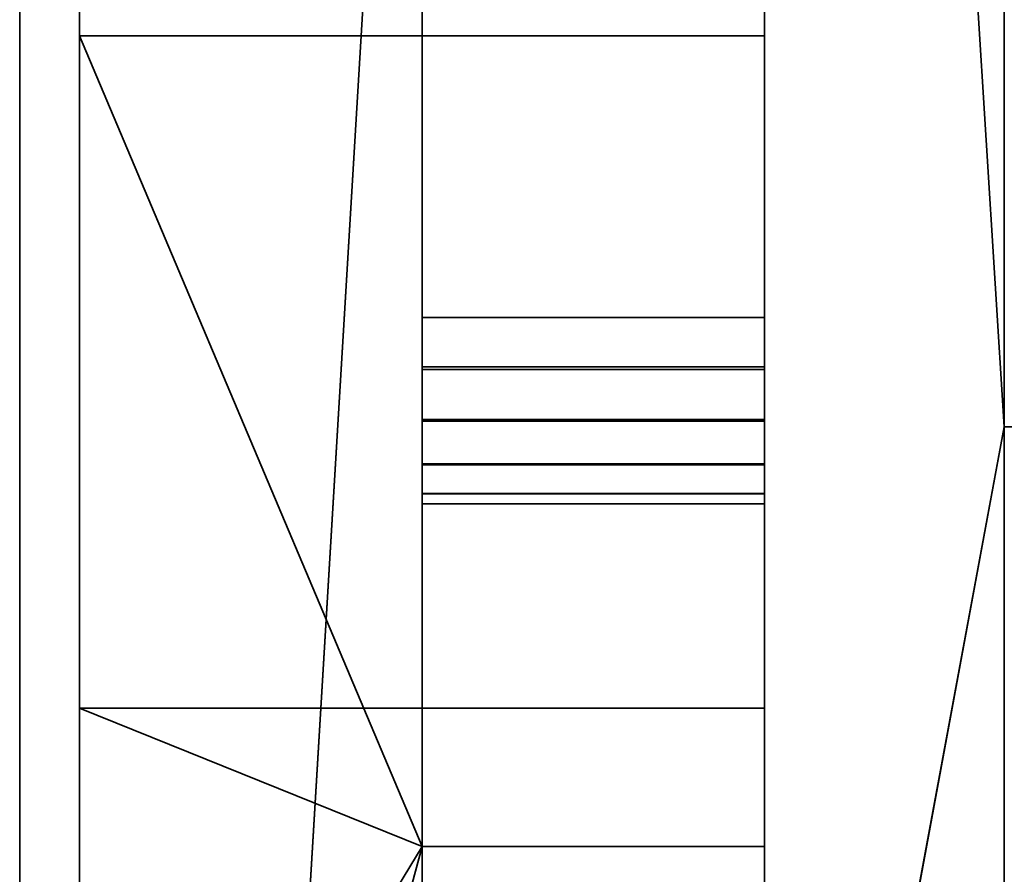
# Model space of a CAD drawing. Header units: millimetres. Extents: x -490 to 6690, y -115 to 132.
# Tile 455 of 656: x 2576.75 to 2582.5, y 18.39 to 23.38. Entities that reach past the tile are written whole.
import ezdxf

# ---------------------------------------------------------------- set-up
doc = ezdxf.new("R2010")
doc.units = ezdxf.units.MM
doc.layers.add('151', color=7, linetype='Continuous', true_color=0xffffff)

# ---------------------------------------------------------------- blocks, each defined once
blk = doc.blocks.new('UG_SURFACE_003')
at = {"layer": '151', "color": 252, "linetype": 'Continuous', "lineweight": 35}
for points in [[(3589.9999, -6.2, 2201.9999), (3589.9999, 113.2, 2201.9999), (2410.0001, 113.2, 2201.9999), (2410.0001, -6.2, 2201.9999)], [(2559.9999, -6.2, 2052), (2559.9999, 113.2, 2052), (3440.0001, 113.2, 2052), (3440.0001, -6.2, 2052)]]:
    blk.add_3dface(points, dxfattribs=at)
blk = doc.blocks.new('UG_SURFACE_177')
at = {"layer": '151', "color": 46, "linetype": 'Continuous', "lineweight": 35}
for points in [[(2579.0999, 34.4568, 1167.6), (2579.0999, 18.55, 1167.6), (2579.0999, 27.7302, 1165.4453), (2579.0999, 28.7698, 1165.4453)], [(2579.0999, 29.2668, 1160.7162), (2579.0999, 28.25, 1160.5), (2579.0999, 18.55, 1158.4001), (2579.0999, 34.4568, 1158.4001)], [(2579.0999, 34.4568, 1167.6), (2581.1, 34.4568, 1167.6), (2581.1, 18.55, 1167.6), (2579.0999, 18.55, 1167.6)], [(2579.0999, 18.55, 1158.4001), (2581.1, 18.55, 1158.4001), (2581.1, 34.4568, 1158.4001), (2579.0999, 34.4568, 1158.4001)], [(2581.1, 18.55, 1167.6), (2581.1, 34.4568, 1167.6), (2581.1, 30.4993, 1169.6), (2581.1, 21.35, 1169.6)], [(2581.1, 21.35, 1156.4), (2581.1, 30.4993, 1156.4), (2581.1, 34.4568, 1158.4001), (2581.1, 18.55, 1158.4001)], [(2579.0999, 31.2191, 1170.7493), (2579.0999, 20.55, 1170.4), (2579.0999, 21.35, 1169.6), (2579.0999, 30.4993, 1169.6)], [(2579.0999, 31.2191, 1170.7493), (2579.0999, 27.2654, 1176.065), (2579.0999, 20.55, 1178.8143), (2579.0999, 20.55, 1170.4)], [(2579.0999, 30.4993, 1156.4), (2579.0999, 21.35, 1156.4), (2579.0999, 20.55, 1155.6), (2579.0999, 31.2191, 1155.2508)], [(2579.0999, 20.55, 1155.6), (2579.0999, 20.55, 1147.1857), (2579.0999, 27.2654, 1149.935), (2579.0999, 31.2191, 1155.2508)], [(2579.0999, 21.35, 1169.6), (2581.1, 21.35, 1169.6), (2581.1, 30.4993, 1169.6), (2579.0999, 30.4993, 1169.6)], [(2579.0999, 30.4993, 1156.4), (2581.1, 30.4993, 1156.4), (2581.1, 21.35, 1156.4), (2579.0999, 21.35, 1156.4)], [(2577.1, 29.9271, 1149.7847), (2577.1, 23.283, 1144.9574), (2577.1, 27.3664, 1158.8429), (2577.1, 28.25, 1158.7501)], [(2581.1, 23.283, 1144.9574), (2577.1, 23.283, 1144.9574), (2577.1, 29.9271, 1149.7847), (2581.1, 29.9271, 1149.7847)], [(2581.1, 27.2654, 1149.935), (2581.1, 21.6379, 1146.4393), (2581.1, 23.283, 1144.9574), (2581.1, 29.9271, 1149.7847)], [(2577.1, 19.3563, 1182.3184), (2577.1, 26.8588, 1178.9781), (2577.1, 28.25, 1167.25), (2577.1, 26.5214, 1166.8825)], [(2579.0999, 18.55, 1158.4001), (2579.0999, 28.25, 1160.5), (2579.0999, 27.2332, 1160.7162)], [(2579.0999, 18.55, 1167.6), (2579.0999, 26.7805, 1165.0225), (2579.0999, 27.7302, 1165.4453)], [(2577.1, 23.283, 1144.9574), (2577.1, 15.25, 1143.25), (2577.1, 25.7519, 1159.5616), (2577.1, 27.3664, 1158.8429)], [(2579.0999, 20.55, 1178.8143), (2579.0999, 27.2654, 1176.065), (2579.0999, 21.6379, 1179.5607)], [(2579.0999, 27.2654, 1176.065), (2581.1, 27.2654, 1176.065), (2581.1, 21.6379, 1179.5607), (2579.0999, 21.6379, 1179.5607)], [(2579.0999, 21.6379, 1146.4393), (2579.0999, 27.2654, 1149.935), (2579.0999, 20.55, 1147.1857)], [(2579.0999, 21.6379, 1146.4393), (2581.1, 21.6379, 1146.4393), (2581.1, 27.2654, 1149.935), (2579.0999, 27.2654, 1149.935)], [(2581.1, 26.8588, 1178.9781), (2581.1, 19.3563, 1182.3184), (2581.1, 21.6379, 1179.5607), (2581.1, 27.2654, 1176.065)], [(2579.0999, 27.2332, 1160.7162), (2579.0999, 26.3921, 1161.3271), (2579.0999, 18.55, 1158.4001)], [(2581.1, 26.8588, 1178.9781), (2577.1, 26.8588, 1178.9781), (2577.1, 19.3563, 1182.3184), (2581.1, 19.3563, 1182.3184)], [(2579.0999, 26.0849, 1164.25), (2579.0999, 26.7805, 1165.0225), (2579.0999, 18.55, 1167.6)], [(2577.1, 11.1437, 1182.3184), (2577.1, 19.3563, 1182.3184), (2577.1, 26.5214, 1166.8825), (2577.1, 25.0916, 1165.8438)], [(2579.0999, 7.25, 1158.4001), (2579.0999, 18.55, 1158.4001), (2579.0999, 26.3921, 1161.3271), (2579.0999, 25.8724, 1162.2275)], [(2579.0999, 18.55, 1167.6), (2579.0999, 7.25, 1158.4001), (2579.0999, 25.7637, 1163.2613), (2579.0999, 26.0849, 1164.25)], [(2579.0999, 7.25, 1158.4001), (2579.0999, 25.8724, 1162.2275), (2579.0999, 25.7637, 1163.2613)], [(2577.1, 24.5694, 1160.875), (2577.1, 25.7519, 1159.5616), (2577.1, 15.25, 1143.25), (2577.1, 7.217, 1144.9574)], [(2577.1, 3.6412, 1178.9781), (2577.1, 11.1437, 1182.3184), (2577.1, 25.0916, 1165.8438), (2577.1, 24.208, 1164.3133)], [(2577.1, 0.5729, 1149.7847), (2577.1, -3.5334, 1156.8969), (2577.1, 24.0233, 1162.5557), (2577.1, 24.5694, 1160.875)], [(2577.1, 7.217, 1144.9574), (2577.1, 0.5729, 1149.7847), (2577.1, 24.5694, 1160.875)], [(2577.1, 24.208, 1164.3133), (2577.1, -1.854, 1172.875), (2577.1, 3.6412, 1178.9781)], [(2577.1, -4.3918, 1165.0645), (2577.1, -1.854, 1172.875), (2577.1, 24.208, 1164.3133), (2577.1, 24.0233, 1162.5557)], [(2577.1, 24.0233, 1162.5557), (2577.1, -3.5334, 1156.8969), (2577.1, -4.3918, 1165.0645)], [(2577.1, 15.25, 1143.25), (2577.1, 23.283, 1144.9574), (2579.0999, 18.55, 1143.5276)], [(2577.1, 23.283, 1144.9574), (2581.1, 23.283, 1144.9574), (2581.1, 18.55, 1143.5276), (2579.0999, 18.55, 1143.5276)], [(2581.1, 21.6379, 1146.4393), (2581.1, 21.3343, 1146.3858), (2581.1, 18.55, 1143.5276), (2581.1, 23.283, 1144.9574)], [(2579.0999, 20.55, 1178.8143), (2579.0999, 21.6379, 1179.5607), (2579.0999, 21.3343, 1179.6142), (2579.0999, 21.033, 1179.5489)], [(2579.0999, 21.6379, 1179.5607), (2581.1, 21.6379, 1179.5607), (2581.1, 21.3343, 1179.6142), (2579.0999, 21.3343, 1179.6142)], [(2579.0999, 21.033, 1146.4511), (2579.0999, 21.3343, 1146.3858), (2579.0999, 21.6379, 1146.4393), (2579.0999, 20.55, 1147.1857)], [(2579.0999, 21.3343, 1146.3858), (2581.1, 21.3343, 1146.3858), (2581.1, 21.6379, 1146.4393), (2579.0999, 21.6379, 1146.4393)], [(2581.1, 19.3563, 1182.3184), (2581.1, 21.3343, 1179.6142), (2581.1, 21.6379, 1179.5607)], [(2579.0999, 21.0439, 1169.6609), (2579.0999, 21.35, 1169.6), (2579.0999, 20.55, 1170.4)], [(2579.0999, 21.0439, 1169.6609), (2581.1, 21.0439, 1169.6609), (2581.1, 21.35, 1169.6), (2579.0999, 21.35, 1169.6)], [(2579.0999, 20.55, 1155.6), (2579.0999, 21.35, 1156.4), (2579.0999, 21.0439, 1156.339)], [(2579.0999, 21.35, 1156.4), (2581.1, 21.35, 1156.4), (2581.1, 21.0439, 1156.339), (2579.0999, 21.0439, 1156.339)], [(2579.0999, 21.3343, 1179.6142), (2581.1, 21.3343, 1179.6142), (2581.1, 21.033, 1179.5489), (2579.0999, 21.033, 1179.5489)], [(2579.0999, 21.033, 1146.4511), (2581.1, 21.033, 1146.4511), (2581.1, 21.3343, 1146.3858), (2579.0999, 21.3343, 1146.3858)], [(2581.1, 21.35, 1169.6), (2581.1, 21.0439, 1169.6609), (2581.1, 18.55, 1167.6)], [(2581.1, 18.55, 1158.4001), (2581.1, 21.0439, 1156.339), (2581.1, 21.35, 1156.4)], [(2581.1, 21.033, 1179.5489), (2581.1, 21.3343, 1179.6142), (2581.1, 19.3563, 1182.3184)], [(2581.1, 18.55, 1143.5276), (2581.1, 21.3343, 1146.3858), (2581.1, 21.033, 1146.4511)], [(2579.0999, 20.55, 1170.4), (2579.0999, 20.6109, 1170.0939), (2579.0999, 20.7843, 1169.8343), (2579.0999, 21.0439, 1169.6609)], [(2579.0999, 20.7843, 1169.8343), (2581.1, 20.7843, 1169.8343), (2581.1, 21.0439, 1169.6609), (2579.0999, 21.0439, 1169.6609)], [(2579.0999, 21.0439, 1156.339), (2579.0999, 20.7843, 1156.1657), (2579.0999, 20.6109, 1155.9062), (2579.0999, 20.55, 1155.6)], [(2579.0999, 21.0439, 1156.339), (2581.1, 21.0439, 1156.339), (2581.1, 20.7843, 1156.1657), (2579.0999, 20.7843, 1156.1657)], [(2579.0999, 21.033, 1179.5489), (2579.0999, 20.7788, 1179.3745), (2579.0999, 20.6094, 1179.1168), (2579.0999, 20.55, 1178.8143)], [(2579.0999, 21.033, 1179.5489), (2581.1, 21.033, 1179.5489), (2581.1, 20.7788, 1179.3745), (2579.0999, 20.7788, 1179.3745)], [(2579.0999, 20.55, 1147.1857), (2579.0999, 20.6094, 1146.8831), (2579.0999, 20.7788, 1146.6256), (2579.0999, 21.033, 1146.4511)], [(2579.0999, 20.7788, 1146.6256), (2581.1, 20.7788, 1146.6256), (2581.1, 21.033, 1146.4511), (2579.0999, 21.033, 1146.4511)], [(2581.1, 21.0439, 1169.6609), (2581.1, 20.7843, 1169.8343), (2581.1, 18.55, 1167.6)], [(2581.1, 18.55, 1158.4001), (2581.1, 20.7843, 1156.1657), (2581.1, 21.0439, 1156.339)], [(2581.1, 19.3563, 1182.3184), (2581.1, 18.55, 1182.4723), (2581.1, 20.7788, 1179.3745), (2581.1, 21.033, 1179.5489)], [(2581.1, 21.033, 1146.4511), (2581.1, 20.7788, 1146.6256), (2581.1, 18.55, 1143.5276)], [(2579.0999, 20.6109, 1170.0939), (2581.1, 20.6109, 1170.0939), (2581.1, 20.7843, 1169.8343), (2579.0999, 20.7843, 1169.8343)], [(2579.0999, 20.7843, 1156.1657), (2581.1, 20.7843, 1156.1657), (2581.1, 20.6109, 1155.9062), (2579.0999, 20.6109, 1155.9062)], [(2579.0999, 20.7788, 1179.3745), (2581.1, 20.7788, 1179.3745), (2581.1, 20.6094, 1179.1168), (2579.0999, 20.6094, 1179.1168)], [(2579.0999, 20.6094, 1146.8831), (2581.1, 20.6094, 1146.8831), (2581.1, 20.7788, 1146.6256), (2579.0999, 20.7788, 1146.6256)], [(2581.1, 18.55, 1167.6), (2581.1, 20.7843, 1169.8343), (2581.1, 20.6109, 1170.0939)], [(2581.1, 20.6109, 1155.9062), (2581.1, 20.7843, 1156.1657), (2581.1, 18.55, 1158.4001)], [(2581.1, 18.55, 1182.4723), (2581.1, 20.6094, 1179.1168), (2581.1, 20.7788, 1179.3745)], [(2581.1, 20.7788, 1146.6256), (2581.1, 20.6094, 1146.8831), (2581.1, 18.55, 1143.5276)], [(2579.0999, 20.55, 1170.4), (2581.1, 20.55, 1170.4), (2581.1, 20.6109, 1170.0939), (2579.0999, 20.6109, 1170.0939)], [(2579.0999, 20.6109, 1155.9062), (2581.1, 20.6109, 1155.9062), (2581.1, 20.55, 1155.6), (2579.0999, 20.55, 1155.6)], [(2579.0999, 20.6094, 1179.1168), (2581.1, 20.6094, 1179.1168), (2581.1, 20.55, 1178.8143), (2579.0999, 20.55, 1178.8143)], [(2579.0999, 20.55, 1147.1857), (2581.1, 20.55, 1147.1857), (2581.1, 20.6094, 1146.8831), (2579.0999, 20.6094, 1146.8831)], [(2581.1, 18.55, 1167.6), (2581.1, 20.6109, 1170.0939), (2581.1, 20.55, 1170.4)], [(2581.1, 20.55, 1155.6), (2581.1, 20.6109, 1155.9062), (2581.1, 18.55, 1158.4001)], [(2581.1, 20.55, 1178.8143), (2581.1, 20.6094, 1179.1168), (2581.1, 18.55, 1182.4723)], [(2581.1, 18.55, 1143.5276), (2581.1, 20.6094, 1146.8831), (2581.1, 20.55, 1147.1857)], [(2579.0999, 20.55, 1178.8143), (2581.1, 20.55, 1178.8143), (2581.1, 20.55, 1170.4), (2579.0999, 20.55, 1170.4)], [(2579.0999, 20.55, 1155.6), (2581.1, 20.55, 1155.6), (2581.1, 20.55, 1147.1857), (2579.0999, 20.55, 1147.1857)], [(2581.1, 18.55, 1182.4723), (2581.1, 18.55, 1167.6), (2581.1, 20.55, 1170.4), (2581.1, 20.55, 1178.8143)], [(2581.1, 20.55, 1147.1857), (2581.1, 20.55, 1155.6), (2581.1, 18.55, 1158.4001), (2581.1, 18.55, 1143.5276)], [(2579.0999, 18.55, 1182.4723), (2577.1, 19.3563, 1182.3184), (2577.1, 11.1437, 1182.3184)], [(2579.0999, 18.55, 1182.4723), (2581.1, 18.55, 1182.4723), (2581.1, 19.3563, 1182.3184), (2577.1, 19.3563, 1182.3184)], [(2577.1, 11.1437, 1182.3184), (2579.0999, 11.1437, 1182.3184), (2579.0999, 18.55, 1182.4723)], [(2579.0999, 18.55, 1143.5276), (2579.0999, 15.25, 1143.25), (2577.1, 15.25, 1143.25)], [(2579.0999, 7.25, 1158.4001), (2579.0999, 18.55, 1167.6), (2579.0999, 7.25, 1167.6)], [(2579.0999, 18.55, 1167.6), (2579.0999, 18.55, 1182.4723), (2579.0999, 11.1437, 1182.3184)], [(2579.0999, 18.55, 1158.4001), (2579.0999, 7.25, 1158.4001), (2579.0999, 7.25, 1144.9428), (2579.0999, 15.25, 1143.25)], [(2579.0999, 11.1437, 1182.3184), (2579.0999, 7.25, 1181.0572), (2579.0999, 7.25, 1167.6), (2579.0999, 18.55, 1167.6)], [(2579.0999, 15.25, 1143.25), (2579.0999, 18.55, 1143.5276), (2579.0999, 18.55, 1158.4001)], [(2579.0999, 18.55, 1167.6), (2581.1, 18.55, 1167.6), (2581.1, 18.55, 1182.4723), (2579.0999, 18.55, 1182.4723)], [(2579.0999, 18.55, 1143.5276), (2581.1, 18.55, 1143.5276), (2581.1, 18.55, 1158.4001), (2579.0999, 18.55, 1158.4001)]]:
    blk.add_3dface(points, dxfattribs=at)
blk = doc.blocks.new('UG_SURFACE_194')
at = {"layer": '151', "color": 252, "linetype": 'Continuous', "lineweight": 35}
for points in [[(2581.1, 12.25, 1167.1), (2581.1, 29.15, 1167.1), (2579.0999, 29.15, 1167.1), (2579.0999, 12.25, 1167.1)], [(2581.1, 12.25, 1158.9), (2579.0999, 12.25, 1158.9), (2579.0999, 29.15, 1158.9), (2581.1, 29.15, 1158.9)], [(2579.0999, 27, 1160.8349), (2579.0999, 27.9887, 1160.5136), (2579.0999, 29.15, 1158.9), (2579.0999, 12.25, 1158.9)], [(2579.0999, 27.9887, 1165.4863), (2579.0999, 12.25, 1167.1), (2579.0999, 29.15, 1167.1)], [(2581.1, 12.25, 1158.9), (2581.1, 29.15, 1158.9), (2581.1, 27.9887, 1160.5136), (2581.1, 27, 1160.8349)], [(2581.1, 27, 1165.1651), (2581.1, 27.9887, 1165.4863), (2581.1, 29.15, 1167.1), (2581.1, 12.25, 1167.1)], [(2579.0999, 12.25, 1167.1), (2579.0999, 27.9887, 1165.4863), (2579.0999, 27, 1165.1651)], [(2579.0999, 12.25, 1158.9), (2579.0999, 26.2275, 1161.5305), (2579.0999, 27, 1160.8349)], [(2579.0999, 27, 1165.1651), (2579.0999, 26.2275, 1164.4695), (2579.0999, 12.25, 1167.1)], [(2581.1, 12.25, 1167.1), (2581.1, 26.2275, 1164.4695), (2581.1, 27, 1165.1651)], [(2581.1, 27, 1160.8349), (2581.1, 26.2275, 1161.5305), (2581.1, 12.25, 1158.9)], [(2579.0999, 25.8046, 1162.4802), (2579.0999, 26.2275, 1161.5305), (2579.0999, 12.25, 1158.9)], [(2579.0999, 26.2275, 1164.4695), (2579.0999, 25.8046, 1163.5197), (2579.0999, 7.25, 1167.1), (2579.0999, 12.25, 1167.1)], [(2581.1, 12.25, 1158.9), (2581.1, 26.2275, 1161.5305), (2581.1, 25.8046, 1162.4802)], [(2581.1, 25.8046, 1163.5197), (2581.1, 26.2275, 1164.4695), (2581.1, 12.25, 1167.1)], [(2579.0999, 12.25, 1158.9), (2579.0999, 25.8046, 1163.5197), (2579.0999, 25.8046, 1162.4802)], [(2579.0999, 7.25, 1158.9), (2579.0999, 25.8046, 1163.5197), (2579.0999, 12.25, 1158.9)], [(2579.0999, 7.25, 1167.1), (2579.0999, 25.8046, 1163.5197), (2579.0999, 7.25, 1158.9)], [(2581.1, 12.25, 1167.1), (2581.1, 12.25, 1158.9), (2581.1, 25.8046, 1162.4802), (2581.1, 25.8046, 1163.5197)]]:
    blk.add_3dface(points, dxfattribs=at)
blk = doc.blocks.new('UG_SURFACE_198')
at = {"layer": '151', "color": 252, "linetype": 'Continuous', "lineweight": 35}
for points in [[(2581.1, 12.25, 1021.1), (2581.1, 29.15, 1021.1), (2579.0999, 29.15, 1021.1), (2579.0999, 12.25, 1021.1)], [(2581.1, 12.25, 1012.9), (2579.0999, 12.25, 1012.9), (2579.0999, 29.15, 1012.9), (2581.1, 29.15, 1012.9)], [(2579.0999, 27, 1014.8349), (2579.0999, 27.9887, 1014.5137), (2579.0999, 29.15, 1012.9), (2579.0999, 12.25, 1012.9)], [(2579.0999, 27.9887, 1019.4863), (2579.0999, 12.25, 1021.1), (2579.0999, 29.15, 1021.1)], [(2581.1, 12.25, 1012.9), (2581.1, 29.15, 1012.9), (2581.1, 27.9887, 1014.5137), (2581.1, 27, 1014.8349)], [(2581.1, 27, 1019.165), (2581.1, 27.9887, 1019.4863), (2581.1, 29.15, 1021.1), (2581.1, 12.25, 1021.1)], [(2579.0999, 12.25, 1021.1), (2579.0999, 27.9887, 1019.4863), (2579.0999, 27, 1019.165)], [(2579.0999, 12.25, 1012.9), (2579.0999, 26.2275, 1015.5306), (2579.0999, 27, 1014.8349)], [(2579.0999, 27, 1019.165), (2579.0999, 26.2275, 1018.4695), (2579.0999, 12.25, 1021.1)], [(2581.1, 12.25, 1021.1), (2581.1, 26.2275, 1018.4695), (2581.1, 27, 1019.165)], [(2581.1, 27, 1014.8349), (2581.1, 26.2275, 1015.5306), (2581.1, 12.25, 1012.9)], [(2579.0999, 25.8046, 1016.4802), (2579.0999, 26.2275, 1015.5306), (2579.0999, 12.25, 1012.9)], [(2579.0999, 26.2275, 1018.4695), (2579.0999, 25.8046, 1017.5198), (2579.0999, 7.25, 1021.1), (2579.0999, 12.25, 1021.1)], [(2581.1, 12.25, 1012.9), (2581.1, 26.2275, 1015.5306), (2581.1, 25.8046, 1016.4802)], [(2581.1, 25.8046, 1017.5198), (2581.1, 26.2275, 1018.4695), (2581.1, 12.25, 1021.1)], [(2579.0999, 12.25, 1012.9), (2579.0999, 25.8046, 1017.5198), (2579.0999, 25.8046, 1016.4802)], [(2579.0999, 7.25, 1012.9), (2579.0999, 25.8046, 1017.5198), (2579.0999, 12.25, 1012.9)], [(2579.0999, 7.25, 1021.1), (2579.0999, 25.8046, 1017.5198), (2579.0999, 7.25, 1012.9)], [(2581.1, 12.25, 1021.1), (2581.1, 12.25, 1012.9), (2581.1, 25.8046, 1016.4802), (2581.1, 25.8046, 1017.5198)]]:
    blk.add_3dface(points, dxfattribs=at)
blk = doc.blocks.new('UG_SURFACE_211')
at = {"layer": '151', "color": 254, "linetype": 'Continuous', "lineweight": 35}
for points in [[(2576.75, 111.75, 2030.2501), (2582.5, 21, 2024.4999), (2582.5, 86, 2024.4999)], [(2582.5, 21, 2024.4999), (2576.75, 111.75, 2030.2501), (2576.75, -10, 2030.2501)], [(2576.75, -10, -8), (2576.75, 111.75, -8), (2582.5, 111.75, -8), (2582.5, 86, -8)], [(2576.75, 111.75, 2030.2501), (2576.75, 111.75, -8), (2576.75, -10, -8), (2576.75, -10, 2030.2501)], [(2576.75, -10, -8), (2582.5, 86, -8), (2582.5, 21, -8)], [(2586.9999, 86, 2020), (2582.5, 86, 2024.4999), (2582.5, 21, 2024.4999), (2586.9999, 21, 2020)], [(2582.5, 86, -8), (2586.9999, 86, -8), (2586.9999, 21, -8), (2582.5, 21, -8)], [(2576.75, -10, 2030.2501), (2580.4999, -10, 2026.5), (2582.5, -8, 2024.4999), (2582.5, 21, 2024.4999)], [(2582.5, 21, -8), (2582.5, -8, -8), (2580.4999, -10, -8), (2576.75, -10, -8)], [(2586.9999, 21, 2020), (2582.5, 21, 2024.4999), (2582.5, 21, -8), (2586.9999, 21, -8)], [(2582.5, 21, 2024.4999), (2582.5, -8, 2024.4999), (2582.5, -8, -8), (2582.5, 21, -8)]]:
    blk.add_3dface(points, dxfattribs=at)
blk = doc.blocks.new('UG_SURFACE_214')
at = {"layer": '151', "color": 254, "linetype": 'Continuous', "lineweight": 35}
for points in [[(3423.25, 111.75, 2030.2501), (2576.75, 111.75, 2030.2501), (2576.75, -10, 2030.2501), (3423.25, -10, 2030.2501)], [(2582.5, 86, 2024.4999), (2582.5, 21, 2024.4999), (2576.75, 111.75, 2030.2501)], [(2576.75, -10, 2030.2501), (2576.75, 111.75, 2030.2501), (2582.5, 21, 2024.4999)], [(2586.9999, 21, 2020), (2582.5, 86, 2024.4999), (2591.0001, 12, 2016)], [(2595, 12, 2012.0001), (2591.0001, 12, 2016), (2582.5, 86, 2024.4999), (2586.9999, 86, 2020)], [(2586.9999, 21, 2020), (2582.5, 21, 2024.4999), (2582.5, 86, 2024.4999)], [(2582.5, 21, 2024.4999), (2582.5, -8, 2024.4999), (2580.4999, -10, 2026.5), (2576.75, -10, 2030.2501)], [(3417.5, 21, 2024.4999), (3417.5, -8, 2024.4999), (2582.5, -8, 2024.4999), (2582.5, 21, 2024.4999)], [(3417.5, 21, 2024.4999), (2582.5, 21, 2024.4999), (2586.9999, 21, 2020), (3413.0001, 21, 2020)]]:
    blk.add_3dface(points, dxfattribs=at)
blk = doc.blocks.new('UG_SURFACE_222')
at = {"layer": '151', "color": 46, "linetype": 'Continuous', "lineweight": 35}
for points in [[(2579.0999, 34.4568, 1021.6), (2579.0999, 18.55, 1021.6), (2579.0999, 27.7302, 1019.4454), (2579.0999, 28.7698, 1019.4454)], [(2579.0999, 29.2668, 1014.7161), (2579.0999, 28.25, 1014.5), (2579.0999, 18.55, 1012.4), (2579.0999, 34.4568, 1012.4)], [(2579.0999, 34.4568, 1021.6), (2581.1, 34.4568, 1021.6), (2581.1, 18.55, 1021.6), (2579.0999, 18.55, 1021.6)], [(2579.0999, 18.55, 1012.4), (2581.1, 18.55, 1012.4), (2581.1, 34.4568, 1012.4), (2579.0999, 34.4568, 1012.4)], [(2581.1, 18.55, 1021.6), (2581.1, 34.4568, 1021.6), (2581.1, 30.4993, 1023.6), (2581.1, 21.35, 1023.6)], [(2581.1, 21.35, 1010.4001), (2581.1, 30.4993, 1010.4001), (2581.1, 34.4568, 1012.4), (2581.1, 18.55, 1012.4)], [(2579.0999, 31.2191, 1024.7493), (2579.0999, 20.55, 1024.4), (2579.0999, 21.35, 1023.6), (2579.0999, 30.4993, 1023.6)], [(2579.0999, 31.2191, 1024.7493), (2579.0999, 27.2654, 1030.0649), (2579.0999, 20.55, 1032.8143), (2579.0999, 20.55, 1024.4)], [(2579.0999, 30.4993, 1010.4001), (2579.0999, 21.35, 1010.4001), (2579.0999, 20.55, 1009.6), (2579.0999, 31.2191, 1009.2508)], [(2579.0999, 20.55, 1009.6), (2579.0999, 20.55, 1001.1857), (2579.0999, 27.2654, 1003.935), (2579.0999, 31.2191, 1009.2508)], [(2579.0999, 21.35, 1023.6), (2581.1, 21.35, 1023.6), (2581.1, 30.4993, 1023.6), (2579.0999, 30.4993, 1023.6)], [(2579.0999, 30.4993, 1010.4001), (2581.1, 30.4993, 1010.4001), (2581.1, 21.35, 1010.4001), (2579.0999, 21.35, 1010.4001)], [(2577.1, 29.9271, 1003.7847), (2577.1, 23.283, 998.9575), (2577.1, 27.3664, 1012.8429), (2577.1, 28.25, 1012.75)], [(2581.1, 23.283, 998.9575), (2577.1, 23.283, 998.9575), (2577.1, 29.9271, 1003.7847), (2581.1, 29.9271, 1003.7847)], [(2581.1, 27.2654, 1003.935), (2581.1, 21.6379, 1000.4393), (2581.1, 23.283, 998.9575), (2581.1, 29.9271, 1003.7847)], [(2577.1, 19.3563, 1036.3184), (2577.1, 26.8588, 1032.9781), (2577.1, 28.25, 1021.25), (2577.1, 26.5214, 1020.8826)], [(2579.0999, 18.55, 1012.4), (2579.0999, 28.25, 1014.5), (2579.0999, 27.2332, 1014.7161)], [(2579.0999, 18.55, 1021.6), (2579.0999, 26.7805, 1019.0226), (2579.0999, 27.7302, 1019.4454)], [(2577.1, 23.283, 998.9575), (2577.1, 15.25, 997.25), (2577.1, 25.7519, 1013.5617), (2577.1, 27.3664, 1012.8429)], [(2579.0999, 20.55, 1032.8143), (2579.0999, 27.2654, 1030.0649), (2579.0999, 21.6379, 1033.5608)], [(2579.0999, 27.2654, 1030.0649), (2581.1, 27.2654, 1030.0649), (2581.1, 21.6379, 1033.5608), (2579.0999, 21.6379, 1033.5608)], [(2579.0999, 21.6379, 1000.4393), (2579.0999, 27.2654, 1003.935), (2579.0999, 20.55, 1001.1857)], [(2579.0999, 21.6379, 1000.4393), (2581.1, 21.6379, 1000.4393), (2581.1, 27.2654, 1003.935), (2579.0999, 27.2654, 1003.935)], [(2581.1, 26.8588, 1032.9781), (2581.1, 19.3563, 1036.3184), (2581.1, 21.6379, 1033.5608), (2581.1, 27.2654, 1030.0649)], [(2579.0999, 27.2332, 1014.7161), (2579.0999, 26.3921, 1015.3272), (2579.0999, 18.55, 1012.4)], [(2581.1, 26.8588, 1032.9781), (2577.1, 26.8588, 1032.9781), (2577.1, 19.3563, 1036.3184), (2581.1, 19.3563, 1036.3184)], [(2579.0999, 26.0849, 1018.25), (2579.0999, 26.7805, 1019.0226), (2579.0999, 18.55, 1021.6)], [(2577.1, 11.1437, 1036.3184), (2577.1, 19.3563, 1036.3184), (2577.1, 26.5214, 1020.8826), (2577.1, 25.0916, 1019.8438)], [(2579.0999, 7.25, 1012.4), (2579.0999, 18.55, 1012.4), (2579.0999, 26.3921, 1015.3272), (2579.0999, 25.8724, 1016.2275)], [(2579.0999, 18.55, 1021.6), (2579.0999, 7.25, 1012.4), (2579.0999, 25.7637, 1017.2613), (2579.0999, 26.0849, 1018.25)], [(2579.0999, 7.25, 1012.4), (2579.0999, 25.8724, 1016.2275), (2579.0999, 25.7637, 1017.2613)], [(2577.1, 24.5694, 1014.8751), (2577.1, 25.7519, 1013.5617), (2577.1, 15.25, 997.25), (2577.1, 7.217, 998.9575)], [(2577.1, 3.6412, 1032.9781), (2577.1, 11.1437, 1036.3184), (2577.1, 25.0916, 1019.8438), (2577.1, 24.208, 1018.3133)], [(2577.1, 0.5729, 1003.7847), (2577.1, -3.5334, 1010.8969), (2577.1, 24.0233, 1016.5558), (2577.1, 24.5694, 1014.8751)], [(2577.1, 7.217, 998.9575), (2577.1, 0.5729, 1003.7847), (2577.1, 24.5694, 1014.8751)], [(2577.1, 24.208, 1018.3133), (2577.1, -1.854, 1026.875), (2577.1, 3.6412, 1032.9781)], [(2577.1, -4.3918, 1019.0644), (2577.1, -1.854, 1026.875), (2577.1, 24.208, 1018.3133), (2577.1, 24.0233, 1016.5558)], [(2577.1, 24.0233, 1016.5558), (2577.1, -3.5334, 1010.8969), (2577.1, -4.3918, 1019.0644)], [(2577.1, 15.25, 997.25), (2577.1, 23.283, 998.9575), (2579.0999, 18.55, 997.5277)], [(2577.1, 23.283, 998.9575), (2581.1, 23.283, 998.9575), (2581.1, 18.55, 997.5277), (2579.0999, 18.55, 997.5277)], [(2581.1, 21.6379, 1000.4393), (2581.1, 21.3343, 1000.3859), (2581.1, 18.55, 997.5277), (2581.1, 23.283, 998.9575)], [(2579.0999, 20.55, 1032.8143), (2579.0999, 21.6379, 1033.5608), (2579.0999, 21.3343, 1033.6142), (2579.0999, 21.033, 1033.5488)], [(2579.0999, 21.6379, 1033.5608), (2581.1, 21.6379, 1033.5608), (2581.1, 21.3343, 1033.6142), (2579.0999, 21.3343, 1033.6142)], [(2579.0999, 21.033, 1000.4512), (2579.0999, 21.3343, 1000.3859), (2579.0999, 21.6379, 1000.4393), (2579.0999, 20.55, 1001.1857)], [(2579.0999, 21.3343, 1000.3859), (2581.1, 21.3343, 1000.3859), (2581.1, 21.6379, 1000.4393), (2579.0999, 21.6379, 1000.4393)], [(2581.1, 19.3563, 1036.3184), (2581.1, 21.3343, 1033.6142), (2581.1, 21.6379, 1033.5608)], [(2579.0999, 21.0439, 1023.6609), (2579.0999, 21.35, 1023.6), (2579.0999, 20.55, 1024.4)], [(2579.0999, 21.0439, 1023.6609), (2581.1, 21.0439, 1023.6609), (2581.1, 21.35, 1023.6), (2579.0999, 21.35, 1023.6)], [(2579.0999, 20.55, 1009.6), (2579.0999, 21.35, 1010.4001), (2579.0999, 21.0439, 1010.3391)], [(2579.0999, 21.35, 1010.4001), (2581.1, 21.35, 1010.4001), (2581.1, 21.0439, 1010.3391), (2579.0999, 21.0439, 1010.3391)], [(2579.0999, 21.3343, 1033.6142), (2581.1, 21.3343, 1033.6142), (2581.1, 21.033, 1033.5488), (2579.0999, 21.033, 1033.5488)], [(2579.0999, 21.033, 1000.4512), (2581.1, 21.033, 1000.4512), (2581.1, 21.3343, 1000.3859), (2579.0999, 21.3343, 1000.3859)], [(2581.1, 21.35, 1023.6), (2581.1, 21.0439, 1023.6609), (2581.1, 18.55, 1021.6)], [(2581.1, 18.55, 1012.4), (2581.1, 21.0439, 1010.3391), (2581.1, 21.35, 1010.4001)], [(2581.1, 21.033, 1033.5488), (2581.1, 21.3343, 1033.6142), (2581.1, 19.3563, 1036.3184)], [(2581.1, 18.55, 997.5277), (2581.1, 21.3343, 1000.3859), (2581.1, 21.033, 1000.4512)], [(2579.0999, 20.55, 1024.4), (2579.0999, 20.6109, 1024.0939), (2579.0999, 20.7843, 1023.8343), (2579.0999, 21.0439, 1023.6609)], [(2579.0999, 20.7843, 1023.8343), (2581.1, 20.7843, 1023.8343), (2581.1, 21.0439, 1023.6609), (2579.0999, 21.0439, 1023.6609)], [(2579.0999, 21.0439, 1010.3391), (2579.0999, 20.7843, 1010.1657), (2579.0999, 20.6109, 1009.9062), (2579.0999, 20.55, 1009.6)], [(2579.0999, 21.0439, 1010.3391), (2581.1, 21.0439, 1010.3391), (2581.1, 20.7843, 1010.1657), (2579.0999, 20.7843, 1010.1657)], [(2579.0999, 21.033, 1033.5488), (2579.0999, 20.7788, 1033.3744), (2579.0999, 20.6094, 1033.1168), (2579.0999, 20.55, 1032.8143)], [(2579.0999, 21.033, 1033.5488), (2581.1, 21.033, 1033.5488), (2581.1, 20.7788, 1033.3744), (2579.0999, 20.7788, 1033.3744)], [(2579.0999, 20.55, 1001.1857), (2579.0999, 20.6094, 1000.8832), (2579.0999, 20.7788, 1000.6256), (2579.0999, 21.033, 1000.4512)], [(2579.0999, 20.7788, 1000.6256), (2581.1, 20.7788, 1000.6256), (2581.1, 21.033, 1000.4512), (2579.0999, 21.033, 1000.4512)], [(2581.1, 21.0439, 1023.6609), (2581.1, 20.7843, 1023.8343), (2581.1, 18.55, 1021.6)], [(2581.1, 18.55, 1012.4), (2581.1, 20.7843, 1010.1657), (2581.1, 21.0439, 1010.3391)], [(2581.1, 19.3563, 1036.3184), (2581.1, 18.55, 1036.4723), (2581.1, 20.7788, 1033.3744), (2581.1, 21.033, 1033.5488)], [(2581.1, 21.033, 1000.4512), (2581.1, 20.7788, 1000.6256), (2581.1, 18.55, 997.5277)], [(2579.0999, 20.6109, 1024.0939), (2581.1, 20.6109, 1024.0939), (2581.1, 20.7843, 1023.8343), (2579.0999, 20.7843, 1023.8343)], [(2579.0999, 20.7843, 1010.1657), (2581.1, 20.7843, 1010.1657), (2581.1, 20.6109, 1009.9062), (2579.0999, 20.6109, 1009.9062)], [(2579.0999, 20.7788, 1033.3744), (2581.1, 20.7788, 1033.3744), (2581.1, 20.6094, 1033.1168), (2579.0999, 20.6094, 1033.1168)], [(2579.0999, 20.6094, 1000.8832), (2581.1, 20.6094, 1000.8832), (2581.1, 20.7788, 1000.6256), (2579.0999, 20.7788, 1000.6256)], [(2581.1, 18.55, 1021.6), (2581.1, 20.7843, 1023.8343), (2581.1, 20.6109, 1024.0939)], [(2581.1, 20.6109, 1009.9062), (2581.1, 20.7843, 1010.1657), (2581.1, 18.55, 1012.4)], [(2581.1, 18.55, 1036.4723), (2581.1, 20.6094, 1033.1168), (2581.1, 20.7788, 1033.3744)], [(2581.1, 20.7788, 1000.6256), (2581.1, 20.6094, 1000.8832), (2581.1, 18.55, 997.5277)], [(2579.0999, 20.55, 1024.4), (2581.1, 20.55, 1024.4), (2581.1, 20.6109, 1024.0939), (2579.0999, 20.6109, 1024.0939)], [(2579.0999, 20.6109, 1009.9062), (2581.1, 20.6109, 1009.9062), (2581.1, 20.55, 1009.6), (2579.0999, 20.55, 1009.6)], [(2579.0999, 20.6094, 1033.1168), (2581.1, 20.6094, 1033.1168), (2581.1, 20.55, 1032.8143), (2579.0999, 20.55, 1032.8143)], [(2579.0999, 20.55, 1001.1857), (2581.1, 20.55, 1001.1857), (2581.1, 20.6094, 1000.8832), (2579.0999, 20.6094, 1000.8832)], [(2581.1, 18.55, 1021.6), (2581.1, 20.6109, 1024.0939), (2581.1, 20.55, 1024.4)], [(2581.1, 20.55, 1009.6), (2581.1, 20.6109, 1009.9062), (2581.1, 18.55, 1012.4)], [(2581.1, 20.55, 1032.8143), (2581.1, 20.6094, 1033.1168), (2581.1, 18.55, 1036.4723)], [(2581.1, 18.55, 997.5277), (2581.1, 20.6094, 1000.8832), (2581.1, 20.55, 1001.1857)], [(2579.0999, 20.55, 1032.8143), (2581.1, 20.55, 1032.8143), (2581.1, 20.55, 1024.4), (2579.0999, 20.55, 1024.4)], [(2579.0999, 20.55, 1009.6), (2581.1, 20.55, 1009.6), (2581.1, 20.55, 1001.1857), (2579.0999, 20.55, 1001.1857)], [(2581.1, 18.55, 1036.4723), (2581.1, 18.55, 1021.6), (2581.1, 20.55, 1024.4), (2581.1, 20.55, 1032.8143)], [(2581.1, 20.55, 1001.1857), (2581.1, 20.55, 1009.6), (2581.1, 18.55, 1012.4), (2581.1, 18.55, 997.5277)], [(2579.0999, 18.55, 1036.4723), (2577.1, 19.3563, 1036.3184), (2577.1, 11.1437, 1036.3184)], [(2579.0999, 18.55, 1036.4723), (2581.1, 18.55, 1036.4723), (2581.1, 19.3563, 1036.3184), (2577.1, 19.3563, 1036.3184)], [(2577.1, 11.1437, 1036.3184), (2579.0999, 11.1437, 1036.3184), (2579.0999, 18.55, 1036.4723)], [(2579.0999, 18.55, 997.5277), (2579.0999, 15.25, 997.25), (2577.1, 15.25, 997.25)], [(2579.0999, 7.25, 1012.4), (2579.0999, 18.55, 1021.6), (2579.0999, 7.25, 1021.6)], [(2579.0999, 18.55, 1021.6), (2579.0999, 18.55, 1036.4723), (2579.0999, 11.1437, 1036.3184)], [(2579.0999, 18.55, 1012.4), (2579.0999, 7.25, 1012.4), (2579.0999, 7.25, 998.9428), (2579.0999, 15.25, 997.25)], [(2579.0999, 11.1437, 1036.3184), (2579.0999, 7.25, 1035.0572), (2579.0999, 7.25, 1021.6), (2579.0999, 18.55, 1021.6)], [(2579.0999, 15.25, 997.25), (2579.0999, 18.55, 997.5277), (2579.0999, 18.55, 1012.4)], [(2579.0999, 18.55, 1021.6), (2581.1, 18.55, 1021.6), (2581.1, 18.55, 1036.4723), (2579.0999, 18.55, 1036.4723)], [(2579.0999, 18.55, 997.5277), (2581.1, 18.55, 997.5277), (2581.1, 18.55, 1012.4), (2579.0999, 18.55, 1012.4)]]:
    blk.add_3dface(points, dxfattribs=at)

msp = doc.modelspace()

# ---------------------------------------------------------------- linework, layer by layer
at = {"layer": '151', "color": 253, "linetype": 'Continuous', "lineweight": -3}
for p, q in [((2579.1, 34.4568, 1158.4), (2579.1, 18.55, 1158.4)), ((2579.1, 18.55, 1167.6), (2579.1, 34.4568, 1167.6)), ((2579.1, 18.55, 1021.6), (2579.1, 34.4568, 1021.6)), ((2579.1, 34.4568, 1012.4), (2579.1, 18.55, 1012.4)), ((2581.1, 18.55, 1167.6), (2581.1, 34.4568, 1167.6)), ((2581.1, 18.55, 1158.4), (2581.1, 34.4568, 1158.4)), ((2581.1, 18.55, 1012.4), (2581.1, 34.4568, 1012.4)), ((2581.1, 18.55, 1021.6), (2581.1, 34.4568, 1021.6)), ((2579.1, 30.4993, 1169.6), (2579.1, 21.35, 1169.6)), ((2579.1, 21.35, 1156.4), (2579.1, 30.4993, 1156.4)), ((2579.1, 21.35, 1010.4), (2579.1, 30.4993, 1010.4)), ((2579.1, 30.4993, 1023.6), (2579.1, 21.35, 1023.6)), ((2581.1, 30.4993, 1169.6), (2581.1, 21.35, 1169.6)), ((2581.1, 21.35, 1156.4), (2581.1, 30.4993, 1156.4)), ((2581.1, 21.35, 1010.4), (2581.1, 30.4993, 1010.4)), ((2581.1, 30.4993, 1023.6), (2581.1, 21.35, 1023.6)), ((2579.1, 12.25, 1167.1), (2579.1, 29.15, 1167.1)), ((2579.1, 12.25, 1158.9), (2579.1, 29.15, 1158.9)), ((2579.1, 12.25, 1021.1), (2579.1, 29.15, 1021.1)), ((2579.1, 12.25, 1012.9), (2579.1, 29.15, 1012.9)), ((2581.1, 29.15, 1158.9), (2581.1, 12.25, 1158.9)), ((2581.1, 29.15, 1167.1), (2581.1, 12.25, 1167.1)), ((2581.1, 29.15, 1012.9), (2581.1, 12.25, 1012.9)), ((2581.1, 29.15, 1021.1), (2581.1, 12.25, 1021.1)), ((2581.1, 21.6379, 1146.4393), (2579.1, 21.6379, 1146.4393)), ((2581.1, 21.6379, 1179.5607), (2579.1, 21.6379, 1179.5607)), ((2581.1, 21.6379, 1033.5607), (2579.1, 21.6379, 1033.5607)), ((2581.1, 21.6379, 1000.4393), (2579.1, 21.6379, 1000.4393)), ((2581.1, 21.35, 1169.6), (2579.1, 21.35, 1169.6)), ((2581.1, 21.35, 1156.4), (2579.1, 21.35, 1156.4)), ((2581.1, 21.35, 1010.4), (2579.1, 21.35, 1010.4)), ((2581.1, 21.35, 1023.6), (2579.1, 21.35, 1023.6)), ((2581.1, 20.55, 1147.1857), (2579.1, 20.55, 1147.1857)), ((2579.1, 20.55, 1170.4), (2579.1, 20.55, 1178.8143)), ((2581.1, 20.55, 1170.4), (2579.1, 20.55, 1170.4)), ((2579.1, 20.55, 1147.1857), (2579.1, 20.55, 1155.6)), ((2581.1, 20.55, 1178.8143), (2579.1, 20.55, 1178.8143)), ((2581.1, 20.55, 1155.6), (2579.1, 20.55, 1155.6)), ((2579.1, 20.55, 1001.1857), (2579.1, 20.55, 1009.6)), ((2581.1, 20.55, 1001.1857), (2579.1, 20.55, 1001.1857)), ((2579.1, 20.55, 1024.4), (2579.1, 20.55, 1032.8143)), ((2581.1, 20.55, 1024.4), (2579.1, 20.55, 1024.4)), ((2581.1, 20.55, 1009.6), (2579.1, 20.55, 1009.6)), ((2581.1, 20.55, 1032.8143), (2579.1, 20.55, 1032.8143)), ((2581.1, 20.55, 1147.1857), (2581.1, 20.55, 1155.6)), ((2581.1, 20.55, 1170.4), (2581.1, 20.55, 1178.8143)), ((2581.1, 20.55, 1024.4), (2581.1, 20.55, 1032.8143)), ((2581.1, 20.55, 1001.1857), (2581.1, 20.55, 1009.6)), ((2581.1, 18.55, 1158.4), (2579.1, 18.55, 1158.4)), ((2579.1, 18.55, 1182.4724), (2579.1, 18.55, 1167.6)), ((2581.1, 18.55, 1143.5276), (2579.1, 18.55, 1143.5276)), ((2581.1, 18.55, 1167.6), (2579.1, 18.55, 1167.6)), ((2579.1, 18.55, 1158.4), (2579.1, 18.55, 1143.5276)), ((2581.1, 18.55, 1182.4724), (2579.1, 18.55, 1182.4724)), ((2581.1, 18.55, 1012.4), (2579.1, 18.55, 1012.4)), ((2579.1, 18.55, 1036.4724), (2579.1, 18.55, 1021.6)), ((2581.1, 18.55, 1021.6), (2579.1, 18.55, 1021.6)), ((2581.1, 18.55, 997.5276), (2579.1, 18.55, 997.5276)), ((2579.1, 18.55, 1012.4), (2579.1, 18.55, 997.5276)), ((2581.1, 18.55, 1036.4724), (2579.1, 18.55, 1036.4724)), ((2581.1, 18.55, 1182.4724), (2581.1, 18.55, 1167.6)), ((2581.1, 18.55, 1143.5276), (2581.1, 18.55, 1158.4)), ((2581.1, 18.55, 1036.4724), (2581.1, 18.55, 1021.6)), ((2581.1, 18.55, 997.5276), (2581.1, 18.55, 1012.4))]:
    msp.add_line(p, q, dxfattribs=at)
at = {"layer": '151', "color": 253, "linetype": 'Continuous', "lineweight": -3, "extrusion": (1, 0, 0)}
for centre in [(15.25, 1163, 2577.1), (15.25, 1017, 2577.1)]:
    msp.add_circle(centre, 19.75, dxfattribs=at)
for centre, start, end in [((15.25, 1163, 2581.1), 279.61859, 346.53146), ((15.25, 1163, 2581.1), 13.46854, 80.38141), ((15.25, 1017, 2581.1), 279.61859, 346.53146), ((15.25, 1017, 2581.1), 13.46854, 80.38141), ((15.25, 1163, 2579.1), 80.38141, 113.89509), ((15.25, 1163, 2579.1), 246.10491, 279.61859), ((15.25, 1017, 2579.1), 246.10491, 279.61859), ((15.25, 1017, 2579.1), 80.38141, 113.89509)]:
    msp.add_arc(centre, 19.75, start, end, dxfattribs=at)
at = {"layer": '151', "color": 253, "linetype": 'Continuous', "lineweight": -3, "extrusion": (-1, 0, 0)}
for centre, radius, start, end in [((-15.25, 1163, -2579.1), 17.75, 205.88576, 248.90705), ((-15.25, 1163, -2579.1), 17.75, 111.09295, 154.11424), ((-15.25, 1017, -2579.1), 17.75, 205.88576, 248.90705), ((-15.25, 1017, -2579.1), 17.75, 111.09295, 154.11424), ((-15.25, 1163, -2581.1), 17.75, 205.88576, 248.90705), ((-15.25, 1163, -2581.1), 17.75, 111.09295, 154.11424), ((-15.25, 1017, -2581.1), 17.75, 205.88576, 248.90705), ((-15.25, 1017, -2581.1), 17.75, 111.09295, 154.11424), ((-21.35, 1147.1857, -2579.1), 0.8, 248.90705, 0), ((-21.35, 1178.8143, -2579.1), 0.8, 0, 111.09295), ((-21.35, 1001.1857, -2579.1), 0.8, 248.90705, 0), ((-21.35, 1032.8143, -2579.1), 0.8, 0, 111.09295), ((-21.35, 1147.1857, -2581.1), 0.8, 248.90705, 0), ((-21.35, 1178.8143, -2581.1), 0.8, 0, 111.09295), ((-21.35, 1001.1857, -2581.1), 0.8, 248.90705, 0), ((-21.35, 1032.8143, -2581.1), 0.8, 0, 111.09295), ((-21.35, 1170.4, -2579.1), 0.8, 270, 0), ((-21.35, 1155.6, -2579.1), 0.8, 0, 90), ((-21.35, 1009.6, -2579.1), 0.8, 0, 90), ((-21.35, 1024.4, -2579.1), 0.8, 270, 0), ((-21.35, 1170.4, -2581.1), 0.8, 270, 0), ((-21.35, 1155.6, -2581.1), 0.8, 0, 90), ((-21.35, 1024.4, -2581.1), 0.8, 270, 0), ((-21.35, 1009.6, -2581.1), 0.8, 0, 90)]:
    msp.add_arc(centre, radius, start, end, dxfattribs=at)

# ---------------------------------------------------------------- block references
at = {"layer": '151', "color": 253, "linetype": 'Continuous', "lineweight": -3}
for name in ['UG_SURFACE_003', 'UG_SURFACE_211', 'UG_SURFACE_214', 'UG_SURFACE_177', 'UG_SURFACE_222', 'UG_SURFACE_194', 'UG_SURFACE_198']:
    msp.add_blockref(name, (0, 0), dxfattribs=at)

doc.saveas('drawing.dxf')
